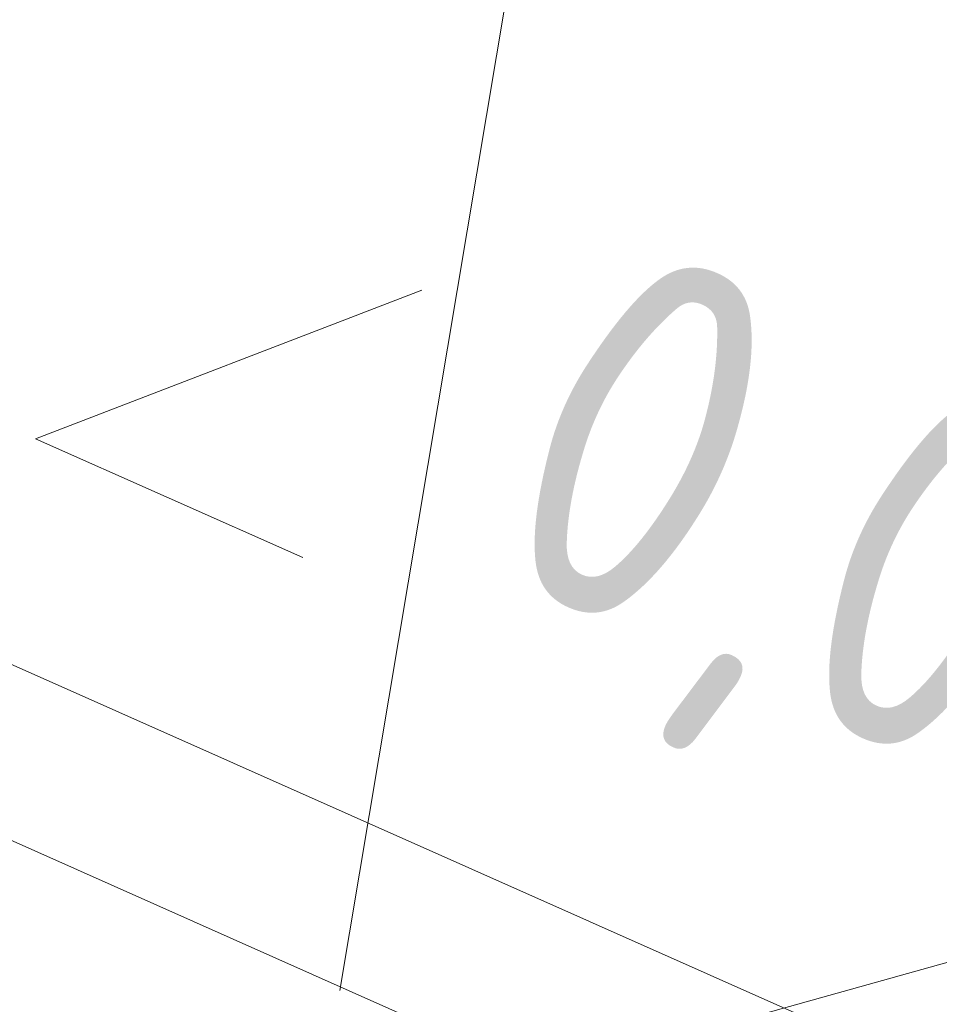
# Model space of a CAD drawing. Header units: millimetres. Extents: x -121 to 29920, y 1231 to 31888.
# Tile 279 of 310: x 20971 to 21285, y 26739 to 27075. Entities that reach past the tile are written whole.
import ezdxf

# ---------------------------------------------------------------- set-up
doc = ezdxf.new("R2010")
doc.units = ezdxf.units.MM
doc.linetypes.add('ADSK_Осевая', pattern=[700, 500, -100, 0, -100])
for name, color, linetype, lineweight in [('P-PIPE-____-CNTR', 3, 'ADSK_Осевая', 20), ('P-PIPE-____-IDEN', 2, 'Continuous', 20), ('P-PIPE-____-OTLN', 3, 'Continuous', 20)]:
    doc.layers.add(name, color=color, linetype=linetype, lineweight=lineweight)
doc.styles.add('GOST Common_2', font='GOST_Common.ttf', dxfattribs={"width": 0.9, "height": 125})

# ---------------------------------------------------------------- blocks, each defined once
blk = doc.blocks.new('ADSK_M_Трубы_Уклоны - Фиктивный_0_0ХХ_Знак слева-556976-3D severage Right')
at = {"layer": 'P-PIPE-____-IDEN'}
for q in [(-5911.5, 26982.69), (-5952.13, 26891.31)]:
    blk.add_line((-6043.5, 26931.94), q, dxfattribs=at)

msp = doc.modelspace()

# ---------------------------------------------------------------- linework, layer by layer
at = {"layer": 'P-PIPE-____-CNTR', "color": 9}
msp.add_line((21291.44, 26650.92), (20848.45, 26847.88), dxfattribs=at)
msp.add_line((21291.44, 26650.92), (20848.45, 26847.88), dxfattribs=at)
at = {"layer": 'P-PIPE-____-IDEN'}
msp.add_line((21080.29, 26743.43), (21258.11, 27804.95), dxfattribs=at)
at = {"layer": 'P-PIPE-____-OTLN', "color": 22}
for p, q in [((21350.54, 26684.84), (20869.24, 26898.83)), ((21417.53, 26789.41), (20927.8, 26652.48))]:
    msp.add_line(p, q, dxfattribs=at)

# ---------------------------------------------------------------- block references
at = {"layer": 'P-PIPE-____-IDEN'}
msp.add_blockref('ADSK_M_Трубы_Уклоны - Фиктивный_0_0ХХ_Знак слева-556976-3D severage Right', (27019.81, 0), dxfattribs=at)

# ---------------------------------------------------------------- texts
at = {"layer": 'P-PIPE-____-IDEN', "lineweight": 9, "insert": (21175.52, 27003.49), "char_height": 125, "width": 310.2531, "attachment_point": 1, "rotation": 336.0299, "style": 'GOST Common_2'}
msp.add_mtext('0,01', dxfattribs=at)

doc.saveas('drawing.dxf')
